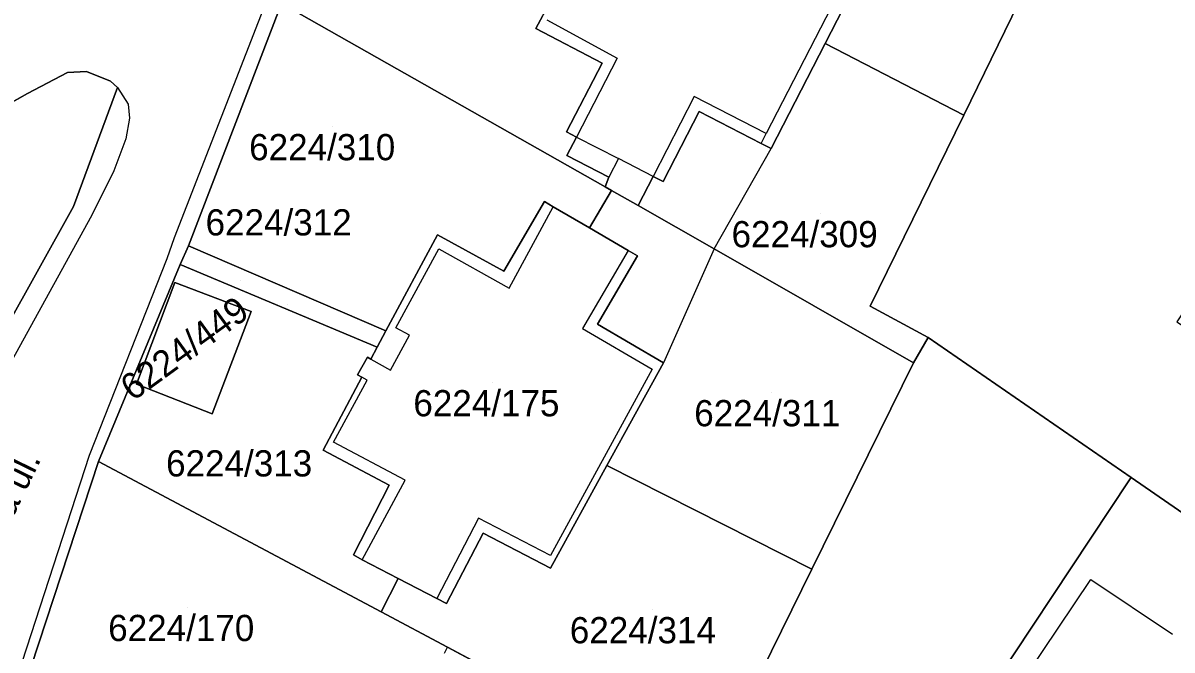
# Model space of a CAD drawing. Extents: x -266199 to -261993, y -1239047 to -1235108.
# Drawn here: x -263907.2 to -263819.5, y -1236406.7 to -1236358.8 of the extents above; entities that cross this region are included whole.
import ezdxf

# ---------------------------------------------------------------- set-up
doc = ezdxf.new("R2010")
doc.units = 0
for name, color, linetype in [('body_kn', 7, 'Continuous'), ('kladpar_druhypozemkov', 7, 'Continuous'), ('kladpar_hranice', 7, 'Continuous'), ('kladpar_parcelnecisla', 7, 'Continuous'), ('kladpar_plochy', 7, 'Continuous'), ('kladpar_sipky', 7, 'Continuous'), ('popisy', 7, 'Continuous'), ('zappar_hrandruhpozemk', 7, 'Continuous')]:
    doc.layers.add(name, color=color, linetype=linetype)

msp = doc.modelspace()

# ---------------------------------------------------------------- linework, layer by layer
at = {"layer": 'body_kn'}
for p, q in [((-263868.07, -1236359.24), (-263868.07, -1236359.24)), ((-263868.07, -1236359.24), (-263868.07, -1236359.24)), ((-263846.73, -1236359.99), (-263846.73, -1236359.99)), ((-263845.98, -1236360.38), (-263845.98, -1236360.38)), ((-263845.98, -1236360.38), (-263845.98, -1236360.38)), ((-263861.86, -1236361.49), (-263861.86, -1236361.49)), ((-263902.37, -1236362.51), (-263902.37, -1236362.51)), ((-263863.01, -1236361.86), (-263863.01, -1236361.86)), ((-263903.81, -1236362.59), (-263903.81, -1236362.59)), ((-263900.53, -1236363.24), (-263900.53, -1236363.24)), ((-263906.88, -1236364.19), (-263906.88, -1236364.19)), ((-263900, -1236363.73), (-263900, -1236363.73)), ((-263900, -1236363.73), (-263900, -1236363.73)), ((-263899.18, -1236365.01), (-263899.18, -1236365.01)), ((-263855.97, -1236364.41), (-263855.97, -1236364.41)), ((-263855.6, -1236365.56), (-263855.6, -1236365.56)), ((-263835.4, -1236365.83), (-263835.4, -1236365.83)), ((-263835.4, -1236365.83), (-263835.4, -1236365.83)), ((-263899.08, -1236366.06), (-263899.08, -1236366.06)), ((-263899.36, -1236367.64), (-263899.36, -1236367.64)), ((-263865.71, -1236367.1), (-263865.71, -1236367.1)), ((-263864.97, -1236367.51), (-263864.97, -1236367.51)), ((-263864.97, -1236367.51), (-263864.97, -1236367.51)), ((-263850.47, -1236367.23), (-263850.47, -1236367.23)), ((-263850.86, -1236367.99), (-263850.86, -1236367.99)), ((-263850.86, -1236367.99), (-263850.86, -1236367.99)), ((-263850.1, -1236368.38), (-263850.1, -1236368.38)), ((-263865.69, -1236368.91), (-263865.69, -1236368.91)), ((-263861.76, -1236369.14), (-263861.76, -1236369.14)), ((-263861.76, -1236369.14), (-263861.76, -1236369.14)), ((-263900.29, -1236370.09), (-263900.29, -1236370.09)), ((-263862.49, -1236370.57), (-263862.49, -1236370.57)), ((-263859.1, -1236370.52), (-263859.1, -1236370.52)), ((-263859.1, -1236370.52), (-263859.1, -1236370.52)), ((-263858.34, -1236370.91), (-263858.34, -1236370.91)), ((-263862.77, -1236371.31), (-263862.77, -1236371.31)), ((-263862.29, -1236371.58), (-263862.29, -1236371.58)), ((-263862.29, -1236371.58), (-263862.29, -1236371.58)), ((-263903.37, -1236372.8), (-263903.37, -1236372.8)), ((-263867.41, -1236372.44), (-263867.41, -1236372.44)), ((-263866.74, -1236372.83), (-263866.74, -1236372.83)), ((-263866.74, -1236372.83), (-263866.74, -1236372.83)), ((-263860.24, -1236372.74), (-263860.24, -1236372.74)), ((-263901.97, -1236373.46), (-263901.97, -1236373.46)), ((-263863.96, -1236374.45), (-263863.96, -1236374.45)), ((-263895.68, -1236375.19), (-263895.68, -1236375.19)), ((-263875.58, -1236374.98), (-263875.58, -1236374.98)), ((-263894.57, -1236375.82), (-263894.57, -1236375.82)), ((-263894.57, -1236375.82), (-263894.57, -1236375.82)), ((-263875.47, -1236376.03), (-263875.47, -1236376.03)), ((-263861.02, -1236376.16), (-263861.02, -1236376.16)), ((-263861.02, -1236376.16), (-263861.02, -1236376.16)), ((-263854.45, -1236376.05), (-263854.45, -1236376.05)), ((-263854.45, -1236376.05), (-263854.45, -1236376.05)), ((-263896.24, -1236376.8), (-263896.24, -1236376.8)), ((-263895.21, -1236377.24), (-263895.21, -1236377.24)), ((-263895.21, -1236377.24), (-263895.21, -1236377.24)), ((-263860.31, -1236376.58), (-263860.31, -1236376.58)), ((-263870.5, -1236377.75), (-263870.5, -1236377.75)), ((-263895.62, -1236378.61), (-263895.62, -1236378.61)), ((-263895.62, -1236378.61), (-263895.62, -1236378.61)), ((-263870.1, -1236379.03), (-263870.1, -1236379.03)), ((-263889.8, -1236380.81), (-263889.8, -1236380.81)), ((-263842.53, -1236380.41), (-263842.53, -1236380.41)), ((-263863.35, -1236381.8), (-263863.35, -1236381.8)), ((-263879.51, -1236382.3), (-263879.51, -1236382.3)), ((-263878.75, -1236382.07), (-263878.75, -1236382.07)), ((-263877.71, -1236382.63), (-263877.71, -1236382.63)), ((-263864.49, -1236382.11), (-263864.49, -1236382.11)), ((-263880.18, -1236383.55), (-263880.18, -1236383.55)), ((-263838.12, -1236382.81), (-263838.12, -1236382.81)), ((-263880.91, -1236384.31), (-263880.91, -1236384.31)), ((-263880.67, -1236384.46), (-263880.67, -1236384.46)), ((-263880.67, -1236384.46), (-263880.67, -1236384.46)), ((-263879.17, -1236385.31), (-263879.17, -1236385.31)), ((-263859.18, -1236385.21), (-263859.18, -1236385.21)), ((-263858.32, -1236384.73), (-263858.32, -1236384.73)), ((-263839.23, -1236384.75), (-263839.23, -1236384.75)), ((-263881.67, -1236385.65), (-263881.67, -1236385.65)), ((-263881.35, -1236385.83), (-263881.35, -1236385.83)), ((-263880.95, -1236386.05), (-263880.95, -1236386.05)), ((-263898.54, -1236386.37), (-263898.54, -1236386.37)), ((-263892.76, -1236388.62), (-263892.76, -1236388.62)), ((-263884.3, -1236391.4), (-263884.3, -1236391.4)), ((-263883.52, -1236390.8), (-263883.52, -1236390.8)), ((-263902.16, -1236391.8), (-263902.16, -1236391.8)), ((-263901.45, -1236392.27), (-263901.45, -1236392.27)), ((-263901.45, -1236392.27), (-263901.45, -1236392.27)), ((-263862.63, -1236392.58), (-263862.63, -1236392.58)), ((-263862.63, -1236392.58), (-263862.63, -1236392.58)), ((-263879.25, -1236394.07), (-263879.25, -1236394.07)), ((-263878.03, -1236393.69), (-263878.03, -1236393.69)), ((-263822.73, -1236393.67), (-263822.73, -1236393.67)), ((-263822.61, -1236393.49), (-263822.61, -1236393.49)), ((-263872.45, -1236396.59), (-263872.45, -1236396.59)), ((-263872.09, -1236397.73), (-263872.09, -1236397.73)), ((-263881.99, -1236399.4), (-263881.99, -1236399.4)), ((-263881.31, -1236399.76), (-263881.31, -1236399.76)), ((-263881.31, -1236399.76), (-263881.31, -1236399.76)), ((-263866.95, -1236399.45), (-263866.95, -1236399.45)), ((-263866.95, -1236400.41), (-263866.95, -1236400.41)), ((-263846.98, -1236400.49), (-263846.98, -1236400.49)), ((-263878.56, -1236401.19), (-263878.56, -1236401.19)), ((-263825.69, -1236401.28), (-263825.69, -1236401.28)), ((-263875.63, -1236402.71), (-263875.63, -1236402.71)), ((-263879.86, -1236403.75), (-263879.86, -1236403.75)), ((-263874.89, -1236403.1), (-263874.89, -1236403.1)), ((-263874.81, -1236406.44), (-263874.81, -1236406.44))]:
    msp.add_line(p, q, dxfattribs=at)
at = {"layer": 'kladpar_druhypozemkov'}
for p, q in [((-263883.58, -1236366.68), (-263883.58, -1236366.68)), ((-263846.34, -1236373.32), (-263846.34, -1236373.32)), ((-263887.02, -1236380.27), (-263887.02, -1236380.27)), ((-263894.63, -1236382.45), (-263894.63, -1236382.45)), ((-263871.35, -1236386.22), (-263871.35, -1236386.22)), ((-263850.04, -1236386.98), (-263850.04, -1236386.98)), ((-263889.49, -1236391.5), (-263889.49, -1236391.5)), ((-263894.67, -1236403.37), (-263894.67, -1236403.37)), ((-263859.13, -1236403.54), (-263859.13, -1236403.54))]:
    msp.add_line(p, q, dxfattribs=at)
at = {"layer": 'kladpar_hranice'}
msp.add_line((-263901.45, -1236392.27), (-263895.21, -1236377.24), dxfattribs=at)
for points in [[(-263816.18, -1236226.75), (-263826.2, -1236245.42), (-263836.21, -1236264.06), (-263836.94, -1236265.42), (-263845.64, -1236281.4), (-263846.39, -1236282.72), (-263858.77, -1236304.48), (-263870.82, -1236325.69), (-263879.41, -1236340.94), (-263880.17, -1236342.36), (-263887.47, -1236357.31), (-263894.57, -1236375.82), (-263895.21, -1236377.24), (-263901.45, -1236392.27), (-263906.58, -1236407.92), (-263907.02, -1236410.22), (-263910.44, -1236428.05), (-263914.07, -1236446.98), (-263914.43, -1236448.51), (-263918.05, -1236465.54)], [(-263835.4, -1236365.83), (-263845.98, -1236360.38), (-263841.87, -1236352.38), (-263842.61, -1236351.96), (-263847.2, -1236349.4), (-263844.23, -1236344.07), (-263844.97, -1236343.66), (-263843.65, -1236341.3), (-263846.14, -1236339.91), (-263846.03, -1236339.69), (-263838.57, -1236343.91), (-263834.33, -1236346.1), (-263833.25, -1236344.07), (-263830.59, -1236345.33), (-263826.5, -1236347.64), (-263835.4, -1236365.83)], [(-263868.07, -1236359.24), (-263863.01, -1236361.86), (-263865.71, -1236367.1), (-263864.97, -1236367.51), (-263865.69, -1236368.91), (-263862.49, -1236370.57), (-263862.77, -1236371.31), (-263887.47, -1236357.31), (-263880.17, -1236342.36), (-263866.44, -1236350.28), (-263864.06, -1236351.65), (-263864.4, -1236352.28), (-263864.7, -1236352.13), (-263865.39, -1236353.53), (-263865.03, -1236353.7), (-263866.97, -1236357.18), (-263868.07, -1236359.24)], [(-263776.86, -1236388.45), (-263788.06, -1236414.17), (-263791.19, -1236414.68), (-263808.89, -1236402.95), (-263822.61, -1236393.49), (-263838.12, -1236382.81), (-263842.53, -1236380.41), (-263835.4, -1236365.83), (-263826.5, -1236347.64), (-263805.43, -1236361.14), (-263810.25, -1236368.33), (-263819.14, -1236381.6), (-263818.77, -1236381.85)], [(-263841.87, -1236352.38), (-263845.98, -1236360.38), (-263850.1, -1236368.38), (-263850.86, -1236367.99), (-263855.6, -1236365.56), (-263858.34, -1236370.91), (-263859.1, -1236370.52), (-263860.24, -1236372.74), (-263862.29, -1236371.58), (-263862.77, -1236371.31), (-263862.49, -1236370.57), (-263865.69, -1236368.91), (-263864.97, -1236367.51), (-263865.71, -1236367.1), (-263863.01, -1236361.86), (-263868.07, -1236359.24), (-263866.97, -1236357.18)], [(-263887.47, -1236357.31), (-263862.77, -1236371.31), (-263862.29, -1236371.58), (-263863.96, -1236374.45), (-263866.74, -1236372.83), (-263867.41, -1236372.44), (-263870.5, -1236377.75), (-263875.58, -1236374.98), (-263879.51, -1236382.3), (-263894.57, -1236375.82), (-263887.47, -1236357.31)], [(-263845.98, -1236360.38), (-263835.4, -1236365.83), (-263842.53, -1236380.41), (-263838.12, -1236382.81), (-263839.23, -1236384.75), (-263854.45, -1236376.05), (-263860.24, -1236372.74), (-263859.1, -1236370.52), (-263858.34, -1236370.91), (-263855.6, -1236365.56), (-263850.86, -1236367.99), (-263850.1, -1236368.38), (-263845.98, -1236360.38)], [(-263916.75, -1236396.82), (-263934.02, -1236386.14), (-263939.8, -1236382.56), (-263923.3, -1236373.42), (-263906.88, -1236364.19), (-263903.81, -1236362.59), (-263902.37, -1236362.51), (-263900.53, -1236363.24), (-263900, -1236363.73), (-263903.37, -1236372.8), (-263916.75, -1236396.82)], [(-263916.75, -1236396.82), (-263903.37, -1236372.8), (-263900, -1236363.73), (-263900.53, -1236363.24), (-263902.37, -1236362.51), (-263903.81, -1236362.59), (-263906.88, -1236364.19), (-263923.3, -1236373.42)], [(-263862.29, -1236371.58), (-263860.24, -1236372.74), (-263854.45, -1236376.05), (-263839.23, -1236384.75), (-263846.98, -1236400.49), (-263862.63, -1236392.58), (-263858.32, -1236384.73), (-263863.35, -1236381.8), (-263860.31, -1236376.58), (-263861.02, -1236376.16), (-263863.96, -1236374.45), (-263862.29, -1236371.58)], [(-263866.74, -1236372.83), (-263863.96, -1236374.45), (-263861.02, -1236376.16), (-263860.31, -1236376.58), (-263863.35, -1236381.8), (-263858.32, -1236384.73), (-263862.63, -1236392.58), (-263866.95, -1236400.41), (-263872.09, -1236397.73), (-263874.89, -1236403.1), (-263875.63, -1236402.71), (-263878.56, -1236401.19), (-263881.31, -1236399.76), (-263881.99, -1236399.4), (-263879.25, -1236394.07), (-263884.3, -1236391.4), (-263881.35, -1236385.83), (-263881.67, -1236385.65), (-263880.91, -1236384.31), (-263880.67, -1236384.46), (-263880.18, -1236383.55), (-263879.51, -1236382.3), (-263875.58, -1236374.98), (-263870.5, -1236377.75), (-263867.41, -1236372.44), (-263866.74, -1236372.83)], [(-263894.57, -1236375.82), (-263879.51, -1236382.3), (-263880.18, -1236383.55), (-263895.21, -1236377.24), (-263894.57, -1236375.82)], [(-263895.21, -1236377.24), (-263880.18, -1236383.55), (-263880.67, -1236384.46), (-263880.91, -1236384.31), (-263881.67, -1236385.65), (-263881.35, -1236385.83), (-263884.3, -1236391.4), (-263879.25, -1236394.07), (-263881.99, -1236399.4), (-263881.31, -1236399.76), (-263878.56, -1236401.19), (-263879.86, -1236403.75), (-263901.45, -1236392.27)], [(-263895.62, -1236378.61), (-263898.54, -1236386.37), (-263892.76, -1236388.62), (-263889.8, -1236380.81), (-263895.62, -1236378.61)], [(-263895.62, -1236378.61), (-263889.8, -1236380.81), (-263892.76, -1236388.62), (-263898.54, -1236386.37), (-263895.62, -1236378.61)], [(-263791.66, -1236422.45), (-263800.99, -1236443.86), (-263804.71, -1236445.67), (-263817.35, -1236438.42), (-263835.11, -1236426.85), (-263841.69, -1236422.25), (-263853.91, -1236414.56), (-263846.98, -1236400.49), (-263839.23, -1236384.75), (-263838.12, -1236382.81), (-263822.61, -1236393.49), (-263822.73, -1236393.67), (-263835.99, -1236413.66), (-263834.66, -1236414.56), (-263834.29, -1236414.81)], [(-263901.45, -1236392.27), (-263879.86, -1236403.75), (-263874.81, -1236406.44), (-263855.08, -1236416.93), (-263863.36, -1236432.88), (-263870.07, -1236445.83), (-263859.36, -1236452.61), (-263861.22, -1236455.71), (-263872.93, -1236449.13), (-263891.83, -1236438.51), (-263910.44, -1236428.05), (-263907.02, -1236410.22), (-263906.58, -1236407.92), (-263901.45, -1236392.27)], [(-263862.63, -1236392.58), (-263846.98, -1236400.49), (-263853.91, -1236414.56), (-263855.08, -1236416.93), (-263874.81, -1236406.44), (-263879.86, -1236403.75), (-263878.56, -1236401.19), (-263875.63, -1236402.71), (-263874.89, -1236403.1), (-263872.09, -1236397.73), (-263866.95, -1236400.41), (-263862.63, -1236392.58)], [(-263834.29, -1236414.81), (-263834.66, -1236414.56), (-263835.99, -1236413.66), (-263822.73, -1236393.67), (-263822.61, -1236393.49), (-263808.89, -1236402.95), (-263791.19, -1236414.68), (-263788.06, -1236414.17)]]:
    msp.add_lwpolyline(points, dxfattribs=at)
at = {"layer": 'kladpar_plochy'}
for p, q in [((-263903.81, -1236362.59), (-263902.37, -1236362.51)), ((-263902.37, -1236362.51), (-263900.53, -1236363.24)), ((-263906.88, -1236364.19), (-263903.81, -1236362.59)), ((-263900.53, -1236363.24), (-263900, -1236363.73)), ((-263923.3, -1236373.42), (-263906.88, -1236364.19)), ((-263900, -1236363.73), (-263903.37, -1236372.8)), ((-263903.37, -1236372.8), (-263916.75, -1236396.82)), ((-263901.45, -1236392.27), (-263895.21, -1236377.24)), ((-263895.21, -1236377.24), (-263880.18, -1236383.55)), ((-263895.62, -1236378.61), (-263898.54, -1236386.37)), ((-263889.8, -1236380.81), (-263895.62, -1236378.61)), ((-263892.76, -1236388.62), (-263889.8, -1236380.81)), ((-263880.18, -1236383.55), (-263880.67, -1236384.46)), ((-263880.91, -1236384.31), (-263881.67, -1236385.65)), ((-263880.67, -1236384.46), (-263880.91, -1236384.31)), ((-263881.35, -1236385.83), (-263884.3, -1236391.4)), ((-263881.67, -1236385.65), (-263881.35, -1236385.83)), ((-263898.54, -1236386.37), (-263892.76, -1236388.62)), ((-263884.3, -1236391.4), (-263879.25, -1236394.07)), ((-263906.58, -1236407.92), (-263901.45, -1236392.27)), ((-263901.45, -1236392.27), (-263879.86, -1236403.75)), ((-263879.86, -1236403.75), (-263901.45, -1236392.27)), ((-263879.25, -1236394.07), (-263881.99, -1236399.4)), ((-263881.99, -1236399.4), (-263881.31, -1236399.76)), ((-263881.31, -1236399.76), (-263878.56, -1236401.19)), ((-263878.56, -1236401.19), (-263879.86, -1236403.75)), ((-263879.86, -1236403.75), (-263874.81, -1236406.44)), ((-263874.81, -1236406.44), (-263855.08, -1236416.93))]:
    msp.add_line(p, q, dxfattribs=at)
for points in [[(-263816.18, -1236226.75), (-263826.2, -1236245.42), (-263836.21, -1236264.06), (-263836.94, -1236265.42), (-263845.64, -1236281.4), (-263846.39, -1236282.72), (-263858.77, -1236304.48), (-263870.82, -1236325.69), (-263879.41, -1236340.94), (-263880.17, -1236342.36), (-263887.47, -1236357.31), (-263894.57, -1236375.82), (-263895.21, -1236377.24), (-263901.45, -1236392.27), (-263906.58, -1236407.92), (-263907.02, -1236410.22), (-263910.44, -1236428.05), (-263914.07, -1236446.98), (-263914.43, -1236448.51), (-263918.05, -1236465.54)], [(-263808.89, -1236402.95), (-263822.61, -1236393.49), (-263838.12, -1236382.81), (-263842.53, -1236380.41), (-263835.4, -1236365.83), (-263826.5, -1236347.64), (-263805.43, -1236361.14)], [(-263841.87, -1236352.38), (-263845.98, -1236360.38), (-263850.1, -1236368.38), (-263850.86, -1236367.99), (-263855.6, -1236365.56), (-263858.34, -1236370.91), (-263859.1, -1236370.52), (-263860.24, -1236372.74), (-263862.29, -1236371.58), (-263862.77, -1236371.31), (-263862.49, -1236370.57), (-263865.69, -1236368.91), (-263864.97, -1236367.51), (-263865.71, -1236367.1), (-263863.01, -1236361.86), (-263868.07, -1236359.24), (-263866.97, -1236357.18)], [(-263916.75, -1236396.82), (-263903.37, -1236372.8), (-263900, -1236363.73), (-263900.53, -1236363.24), (-263902.37, -1236362.51), (-263903.81, -1236362.59), (-263906.88, -1236364.19), (-263923.3, -1236373.42)], [(-263817.35, -1236438.42), (-263835.11, -1236426.85), (-263841.69, -1236422.25), (-263853.91, -1236414.56), (-263846.98, -1236400.49), (-263839.23, -1236384.75), (-263838.12, -1236382.81), (-263822.61, -1236393.49), (-263822.73, -1236393.67), (-263835.99, -1236413.66), (-263834.66, -1236414.56), (-263834.29, -1236414.81), (-263830.72, -1236417.25), (-263830.32, -1236417.52), (-263829.65, -1236416.53), (-263823.72, -1236420.56), (-263824.4, -1236421.55), (-263824.03, -1236421.81), (-263820.44, -1236424.25), (-263820.04, -1236424.52), (-263811.18, -1236411.2)]]:
    msp.add_lwpolyline(points, dxfattribs=at)
for points in [[(-263835.4, -1236365.83), (-263845.98, -1236360.38), (-263841.87, -1236352.38), (-263842.61, -1236351.96), (-263847.2, -1236349.4), (-263844.23, -1236344.07), (-263844.97, -1236343.66), (-263843.65, -1236341.3), (-263846.14, -1236339.91), (-263846.03, -1236339.69), (-263838.57, -1236343.91), (-263834.33, -1236346.1), (-263833.25, -1236344.07), (-263830.59, -1236345.33), (-263826.5, -1236347.64)], [(-263868.07, -1236359.24), (-263863.01, -1236361.86), (-263865.71, -1236367.1), (-263864.97, -1236367.51), (-263865.69, -1236368.91), (-263862.49, -1236370.57), (-263862.77, -1236371.31), (-263887.47, -1236357.31), (-263880.17, -1236342.36), (-263866.44, -1236350.28), (-263864.06, -1236351.65), (-263864.4, -1236352.28), (-263864.7, -1236352.13), (-263865.39, -1236353.53), (-263865.03, -1236353.7), (-263866.97, -1236357.18)], [(-263887.47, -1236357.31), (-263862.77, -1236371.31), (-263862.29, -1236371.58), (-263863.96, -1236374.45), (-263866.74, -1236372.83), (-263867.41, -1236372.44), (-263870.5, -1236377.75), (-263875.58, -1236374.98), (-263879.51, -1236382.3), (-263894.57, -1236375.82)], [(-263845.98, -1236360.38), (-263835.4, -1236365.83), (-263842.53, -1236380.41), (-263838.12, -1236382.81), (-263839.23, -1236384.75), (-263854.45, -1236376.05), (-263860.24, -1236372.74), (-263859.1, -1236370.52), (-263858.34, -1236370.91), (-263855.6, -1236365.56), (-263850.86, -1236367.99), (-263850.1, -1236368.38)], [(-263862.29, -1236371.58), (-263860.24, -1236372.74), (-263854.45, -1236376.05), (-263839.23, -1236384.75), (-263846.98, -1236400.49), (-263862.63, -1236392.58), (-263858.32, -1236384.73), (-263863.35, -1236381.8), (-263860.31, -1236376.58), (-263861.02, -1236376.16), (-263863.96, -1236374.45)], [(-263866.74, -1236372.83), (-263863.96, -1236374.45), (-263861.02, -1236376.16), (-263860.31, -1236376.58), (-263863.35, -1236381.8), (-263858.32, -1236384.73), (-263862.63, -1236392.58), (-263866.95, -1236400.41), (-263872.09, -1236397.73), (-263874.89, -1236403.1), (-263875.63, -1236402.71), (-263878.56, -1236401.19), (-263881.31, -1236399.76), (-263881.99, -1236399.4), (-263879.25, -1236394.07), (-263884.3, -1236391.4), (-263881.35, -1236385.83), (-263881.67, -1236385.65), (-263880.91, -1236384.31), (-263880.67, -1236384.46), (-263880.18, -1236383.55), (-263879.51, -1236382.3), (-263875.58, -1236374.98), (-263870.5, -1236377.75), (-263867.41, -1236372.44)], [(-263894.57, -1236375.82), (-263879.51, -1236382.3), (-263880.18, -1236383.55), (-263895.21, -1236377.24)], [(-263895.62, -1236378.61), (-263889.8, -1236380.81), (-263892.76, -1236388.62), (-263898.54, -1236386.37)], [(-263862.63, -1236392.58), (-263846.98, -1236400.49), (-263853.91, -1236414.56), (-263855.08, -1236416.93), (-263874.81, -1236406.44), (-263879.86, -1236403.75), (-263878.56, -1236401.19), (-263875.63, -1236402.71), (-263874.89, -1236403.1), (-263872.09, -1236397.73), (-263866.95, -1236400.41)], [(-263788.06, -1236414.17), (-263791.66, -1236422.45), (-263793.13, -1236418.36), (-263807.17, -1236409.34), (-263808.42, -1236409.13), (-263809.88, -1236409.65), (-263811.18, -1236411.2), (-263820.04, -1236424.52), (-263820.44, -1236424.25), (-263824.03, -1236421.81), (-263824.4, -1236421.55), (-263823.72, -1236420.56), (-263829.65, -1236416.53), (-263830.32, -1236417.52), (-263830.72, -1236417.25), (-263834.29, -1236414.81), (-263834.66, -1236414.56), (-263835.99, -1236413.66), (-263822.73, -1236393.67), (-263822.61, -1236393.49), (-263808.89, -1236402.95), (-263791.19, -1236414.68)]]:
    msp.add_lwpolyline(points, close=True, dxfattribs=at)
at = {"layer": 'kladpar_sipky'}
msp.add_line((-263890.63, -1236378.45), (-263890.63, -1236378.45), dxfattribs=at)
at = {"layer": 'zappar_hrandruhpozemk'}
for p, q in [((-263867.23, -1236358.56), (-263861.86, -1236361.49)), ((-263846.73, -1236359.99), (-263850.47, -1236367.23)), ((-263861.86, -1236361.49), (-263864.97, -1236367.51)), ((-263864.97, -1236367.51), (-263861.76, -1236369.14)), ((-263854.45, -1236376.05), (-263850.1, -1236368.38)), ((-263861.76, -1236369.14), (-263862.49, -1236370.57)), ((-263859.1, -1236370.52), (-263861.76, -1236369.14)), ((-263870.1, -1236379.03), (-263866.74, -1236372.83)), ((-263854.45, -1236376.05), (-263858.32, -1236384.73)), ((-263879.17, -1236385.31), (-263877.71, -1236382.63)), ((-263880.67, -1236384.46), (-263879.17, -1236385.31)), ((-263902.16, -1236391.8), (-263907.98, -1236409.68)), ((-263872.45, -1236396.59), (-263875.63, -1236402.71)), ((-263866.95, -1236399.45), (-263872.45, -1236396.59)), ((-263834.66, -1236414.56), (-263825.69, -1236401.28)), ((-263825.69, -1236401.28), (-263819.46, -1236405.45)), ((-263875.04, -1236406.89), (-263874.81, -1236406.44))]:
    msp.add_line(p, q, dxfattribs=at)
for points in [[(-263881.29, -1236341.84), (-263883.15, -1236345.21), (-263884.66, -1236348.07), (-263886.61, -1236351.93), (-263895.68, -1236375.19), (-263896.24, -1236376.8), (-263902.16, -1236391.8)], [(-263842.61, -1236351.96), (-263843.01, -1236352.77), (-263846.73, -1236359.99)], [(-263900, -1236363.73), (-263899.18, -1236365.01), (-263899.08, -1236366.06), (-263899.36, -1236367.64), (-263900.29, -1236370.09), (-263901.97, -1236373.46)], [(-263850.86, -1236367.99), (-263850.47, -1236367.23), (-263855.97, -1236364.41), (-263859.1, -1236370.52)], [(-263901.97, -1236373.46), (-263925.67, -1236416.5), (-263945.65, -1236453.26)], [(-263877.71, -1236382.63), (-263878.75, -1236382.07), (-263875.47, -1236376.03), (-263870.1, -1236379.03)], [(-263861.02, -1236376.16), (-263864.49, -1236382.11), (-263859.18, -1236385.21), (-263866.95, -1236399.45)], [(-263881.31, -1236399.76), (-263878.03, -1236393.69), (-263883.52, -1236390.8), (-263880.95, -1236386.05), (-263881.35, -1236385.83)]]:
    msp.add_lwpolyline(points, dxfattribs=at)

# ---------------------------------------------------------------- texts
at = {"layer": 'kladpar_parcelnecisla'}
for s, p in [('6224/310', (-263889.95, -1236369.28)), ('6224/312', (-263893.275, -1236375.02)), ('6224/309', (-263853.119, -1236375.92)), ('6224/175', (-263877.414, -1236388.82)), ('6224/311', (-263855.969, -1236389.58)), ('6224/313', (-263896.29, -1236393.41)), ('6224/170', (-263900.71, -1236405.97)), ('6224/314', (-263865.468, -1236406.14))]:
    msp.add_text(s, height=2, dxfattribs=at).set_placement(p)
msp.add_text('6224/449', height=2, rotation=36, dxfattribs=at).set_placement((-263898.828, -1236387.715))
at = {"layer": 'popisy'}
msp.add_text('Vihorlatská ul.', height=2, rotation=64, dxfattribs=at).set_placement((-263913.151, -1236407.169))

doc.saveas('drawing.dxf')
